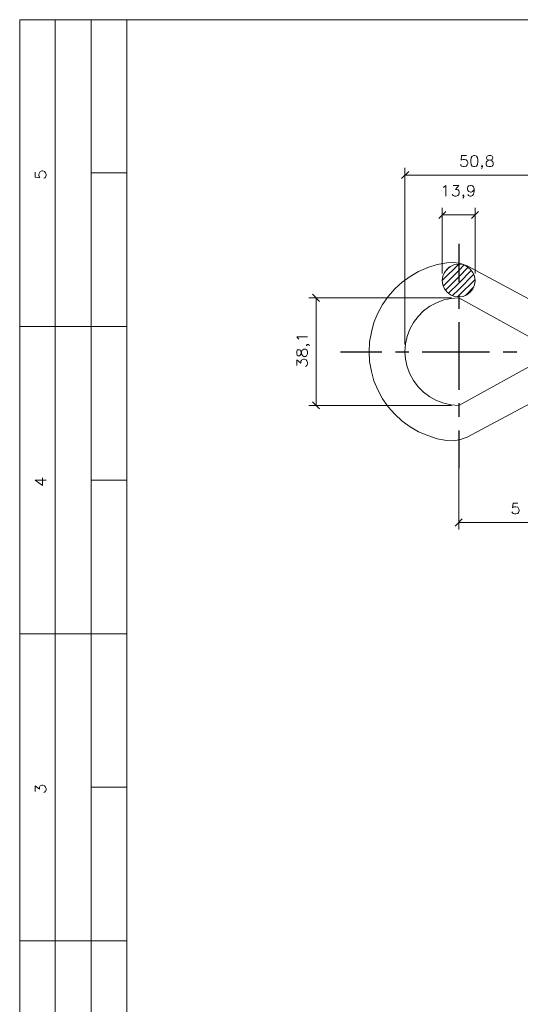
# Model space of a CAD drawing. Header units: millimetres. Extents: x 7 to 3083, y -677 to 294.
# Tile 292 of 293: x 2888 to 2961, y 150 to 294. Entities that reach past the tile are written whole.
import ezdxf

# ---------------------------------------------------------------- set-up
doc = ezdxf.new("R2010")
doc.units = ezdxf.units.MM
doc.layers.add('DGE_CONTORNOS', color=7, linetype='Continuous', lineweight=0)
doc.layers.add('DGE_DATOS', color=7, linetype='Continuous', lineweight=0)

# ---------------------------------------------------------------- blocks, each defined once
blk = doc.blocks.new('DGE_BT_010')
at = {"layer": 'DGE_CONTORNOS', "lineweight": 13}
for points in [[(7.874, 293.9063), (7.874, 3.2456)], [(7.874, 293.9063), (201.9723, 293.9063)], [(10.16, 271.5967), (10.16, 270.8347), (10.8373, 270.75), (10.7527, 270.8347), (10.668, 271.0887), (10.668, 271.3003), (10.7527, 271.512), (10.8797, 271.6813), (11.1337, 271.766), (11.2607, 271.766), (11.5147, 271.6813), (11.6417, 271.512), (11.7263, 271.3003), (11.7263, 271.0887), (11.6417, 270.8347), (11.557, 270.75), (11.43, 270.7077)], [(70.4003, 258.304), (68.961, 258.05), (67.6063, 257.6267), (66.2517, 257.034), (65.024, 256.3144), (63.8387, 255.4677), (62.7803, 254.494), (61.8067, 253.3934), (60.96, 252.208), (60.2827, 250.938), (59.7323, 249.5833), (59.3513, 248.1864), (59.0973, 246.747), (59.0127, 245.3077), (59.0973, 243.8684), (59.3513, 242.429), (59.7323, 241.032), (60.2827, 239.7197), (60.96, 238.4073), (61.8067, 237.222), (62.7803, 236.1637), (63.8387, 235.1477), (65.024, 234.301), (66.2517, 233.5813), (67.6063, 233.031), (68.961, 232.5653), (70.4003, 232.3114)], [(74.549, 255.7217), (74.4643, 256.3567), (74.2103, 256.907), (73.8293, 257.415), (73.3213, 257.796), (72.771, 258.05), (72.136, 258.1347), (71.501, 258.05), (70.9507, 257.796), (70.4427, 257.415), (70.0617, 256.907), (69.8077, 256.3567), (69.723, 255.7217), (69.8077, 255.0867), (70.0617, 254.5364), (70.4427, 254.0284), (70.9507, 253.6474), (71.501, 253.3934), (72.136, 253.351), (72.771, 253.3934), (73.3213, 253.6474), (73.8293, 254.0284), (74.2103, 254.5364), (74.4643, 255.0867), (74.549, 255.7217)], [(73.3637, 257.8807), (72.39, 258.2194), (71.4163, 258.3464), (70.4003, 258.304)], [(88.9847, 249.4987), (73.3637, 257.8807)], [(72.136, 253.1817), (71.0353, 253.097), (69.9347, 252.8854), (68.8763, 252.462), (67.9027, 251.954), (66.9713, 251.2767), (66.2093, 250.4724), (65.532, 249.5833), (64.9817, 248.6097), (64.6007, 247.5514), (64.3467, 246.4507), (64.262, 245.3077), (64.3467, 244.207), (64.6007, 243.1063), (64.9817, 242.048), (65.532, 241.0743), (66.2093, 240.1854), (66.9713, 239.381), (67.9027, 238.7037), (68.8763, 238.1534), (69.9347, 237.7724), (71.0353, 237.5184), (72.136, 237.4337)], [(84.709, 246.2813), (72.136, 253.1817)], [(84.709, 244.3764), (72.136, 237.4337)], [(88.9847, 241.159), (73.3637, 232.777)], [(70.4003, 232.3114), (71.4163, 232.269), (72.39, 232.4384), (73.3637, 232.777)], [(10.16, 226.5117), (11.2183, 225.7497), (11.2183, 226.8504)], [(10.16, 226.5117), (11.7263, 226.5117)], [(10.16, 180.961), (10.16, 181.7653), (10.7527, 181.2997), (10.7527, 181.5537), (10.8373, 181.6807), (10.8797, 181.7653), (11.1337, 181.85), (11.2607, 181.85), (11.5147, 181.7653), (11.6417, 181.596), (11.7263, 181.3844), (11.7263, 181.1727), (11.6417, 180.961), (11.557, 180.8764), (11.43, 180.7917)]]:
    blk.add_lwpolyline(points, dxfattribs=at)
at = {"layer": 'DGE_CONTORNOS', "lineweight": 5}
for points in [[(13.081, 293.9063), (13.081, 24.2006)], [(18.3303, 293.9063), (18.3303, 22.6343)], [(23.5797, 293.9063), (23.5797, 22.6343)], [(73.279, 274.0097), (72.5593, 274.0097), (72.4747, 273.3323), (72.5593, 273.3747), (72.771, 273.4594), (72.9827, 273.4594), (73.2367, 273.3747), (73.3637, 273.2477), (73.4483, 273.036), (73.4483, 272.8667), (73.3637, 272.655), (73.2367, 272.4857), (72.9827, 272.401), (72.771, 272.401), (72.5593, 272.4857), (72.4747, 272.5704), (72.39, 272.6974)], [(74.3373, 274.0097), (74.1257, 273.925), (73.9563, 273.671), (73.914, 273.3323), (73.914, 273.0784), (73.9563, 272.6974), (74.1257, 272.4857), (74.3373, 272.401), (74.5067, 272.401), (74.7183, 272.4857), (74.8877, 272.6974), (74.93, 273.0784), (74.93, 273.3323), (74.8877, 273.671), (74.7183, 273.925), (74.5067, 274.0097), (74.3373, 274.0097)], [(76.5387, 274.0097), (76.2847, 273.925), (76.2, 273.7557), (76.2, 273.6287), (76.2847, 273.4594), (76.454, 273.3747), (76.7503, 273.3323), (76.962, 273.2477), (77.1313, 273.0784), (77.1737, 272.9514), (77.1737, 272.6974), (77.1313, 272.5704), (77.0467, 272.4857), (76.835, 272.401), (76.5387, 272.401), (76.2847, 272.4857), (76.2, 272.5704), (76.1577, 272.6974), (76.1577, 272.9514), (76.2, 273.0784), (76.3693, 273.2477), (76.581, 273.3323), (76.8773, 273.3747), (77.0467, 273.4594), (77.1313, 273.6287), (77.1313, 273.7557), (77.0467, 273.925), (76.835, 274.0097), (76.5387, 274.0097)], [(75.6073, 272.4857), (75.5227, 272.5704), (75.4803, 272.4857), (75.5227, 272.401), (75.6073, 272.4857), (75.6073, 272.3587), (75.5227, 272.1894), (75.4803, 272.1047)], [(23.5797, 271.4697), (18.3303, 271.4697)], [(64.8123, 271.6813), (63.754, 270.6653)], [(64.262, 246.366), (64.262, 272.2317)], [(64.262, 271.1733), (85.3017, 271.1733)], [(69.8923, 269.353), (70.0193, 269.4377), (70.2733, 269.6493), (70.2733, 268.083)], [(71.3317, 269.6493), (72.136, 269.6493), (71.6703, 269.0567), (71.9243, 269.0567), (72.0513, 269.0144), (72.136, 268.9297), (72.2207, 268.6757), (72.2207, 268.5487), (72.136, 268.337), (72.009, 268.1677), (71.755, 268.083), (71.5433, 268.083), (71.3317, 268.1677), (71.247, 268.2524), (71.1623, 268.3794)], [(74.3797, 269.1413), (74.295, 268.9297), (74.168, 268.7604), (73.9563, 268.6757), (73.8717, 268.6757), (73.6177, 268.7604), (73.4907, 268.9297), (73.406, 269.1413), (73.406, 269.226), (73.4907, 269.4377), (73.6177, 269.607), (73.8717, 269.6493), (73.9563, 269.6493), (74.168, 269.607), (74.295, 269.4377), (74.3797, 269.1413), (74.3797, 268.7604), (74.295, 268.3794), (74.168, 268.1677), (73.9563, 268.083), (73.787, 268.083), (73.5753, 268.1677), (73.4907, 268.337)], [(72.898, 268.1677), (72.8133, 268.2524), (72.7287, 268.1677), (72.8133, 268.083), (72.898, 268.1677), (72.898, 267.9983), (72.8133, 267.8714), (72.7287, 267.7867)], [(70.2733, 265.8394), (69.215, 264.8233)], [(69.723, 256.78), (69.723, 266.3897)], [(69.723, 265.3313), (74.549, 265.3313)], [(73.9987, 264.8233), (75.057, 265.8394)], [(74.549, 256.78), (74.549, 266.3897)], [(51.7737, 252.6737), (50.7153, 253.732)], [(71.0777, 253.1817), (50.2073, 253.1817)], [(51.2657, 253.1817), (51.2657, 237.4337)], [(7.874, 248.9907), (23.5797, 248.9907)], [(48.7257, 247.128), (48.641, 247.255), (48.4293, 247.509), (49.9957, 247.509)], [(48.4293, 245.0114), (48.514, 244.7997), (48.641, 244.715), (48.8103, 244.715), (48.9373, 244.7997), (49.022, 244.9267), (49.1067, 245.2653), (49.1913, 245.477), (49.3183, 245.604), (49.4877, 245.6887), (49.6993, 245.6887), (49.8687, 245.604), (49.911, 245.5617), (49.9957, 245.3077), (49.9957, 245.0114), (49.911, 244.7997), (49.8687, 244.715), (49.6993, 244.6304), (49.4877, 244.6304), (49.3183, 244.715), (49.1913, 244.8844), (49.1067, 245.096), (49.022, 245.3924), (48.9373, 245.5617), (48.8103, 245.604), (48.641, 245.604), (48.514, 245.5617), (48.4293, 245.3077), (48.4293, 245.0114)], [(49.911, 246.366), (49.8687, 246.2813), (49.911, 246.239), (49.9957, 246.2813), (49.911, 246.366), (50.0803, 246.366), (50.2497, 246.2813), (50.292, 246.239)], [(48.4293, 243.2757), (48.4293, 244.1224), (49.022, 243.6567), (49.022, 243.9107), (49.1067, 244.0377), (49.1913, 244.1224), (49.403, 244.207), (49.5723, 244.207), (49.784, 244.1224), (49.911, 243.953), (49.9957, 243.7413), (49.9957, 243.5297), (49.911, 243.2757), (49.8687, 243.2333), (49.6993, 243.1487)], [(50.7153, 237.984), (51.7737, 236.9257)], [(71.0777, 237.4337), (50.2073, 237.4337)], [(72.136, 231.3377), (72.136, 219.2727)], [(23.5797, 226.5117), (18.3303, 226.5117)], [(80.8143, 223.125), (80.0947, 223.125), (80.01, 222.4477), (80.0947, 222.5323), (80.3063, 222.617), (80.518, 222.617), (80.772, 222.5323), (80.899, 222.363), (80.9837, 222.1514), (80.9837, 222.0243), (80.899, 221.7704), (80.772, 221.6434), (80.518, 221.5587), (80.3063, 221.5587), (80.0947, 221.6434), (80.01, 221.728), (79.9253, 221.855)], [(72.644, 220.839), (71.628, 219.7807)], [(92.4983, 220.331), (72.136, 220.331)], [(7.874, 204.0327), (23.5797, 204.0327)], [(23.5797, 181.5537), (18.3303, 181.5537)], [(7.874, 159.0747), (23.5797, 159.0747)]]:
    blk.add_lwpolyline(points, dxfattribs=at)
at = {"layer": 'DGE_CONTORNOS', "lineweight": 30}
for points in [[(72.136, 261.098), (72.136, 255.5524)], [(72.136, 253.5627), (72.136, 251.573)], [(72.136, 249.6257), (72.136, 239.7197)], [(54.8217, 245.3077), (60.8753, 245.3077)], [(62.865, 245.3077), (64.8123, 245.3077)], [(66.802, 245.3077), (76.6657, 245.3077)], [(78.6553, 245.3077), (80.645, 245.3077)], [(72.136, 237.7724), (72.136, 235.7827)], [(72.136, 233.793), (72.136, 228.2474)]]:
    blk.add_lwpolyline(points, dxfattribs=at)
at = {"layer": 'DGE_CONTORNOS', "lineweight": 9}
for points in [[(69.723, 255.7217), (72.136, 258.1347)], [(69.8923, 254.9597), (72.136, 257.2034), (72.9403, 258.0077)], [(70.1887, 257.1187), (70.7813, 257.7114)], [(70.1887, 254.3247), (72.136, 256.272), (73.533, 257.669)], [(70.6543, 253.859), (72.136, 255.3407), (73.9987, 257.2457)], [(71.2047, 253.5204), (72.136, 254.4094), (74.3373, 256.653)], [(71.9667, 253.351), (72.136, 253.5204), (74.549, 255.891)], [(73.1097, 253.5204), (74.3373, 254.7903)]]:
    blk.add_lwpolyline(points, dxfattribs=at)
at = {"layer": 'DGE_DATOS', "flags": 1}
for tag, p in [('NORMA', (12, -5)), ('LAMINA', (12, -8)), ('PAGINA_PDF', (12, -11))]:
    blk.add_attdef(tag, p, '', height=1.5, dxfattribs=at)

msp = doc.modelspace()

# ---------------------------------------------------------------- block references
msp.add_blockref('DGE_BT_010', (2880, 0))

doc.saveas('drawing.dxf')
